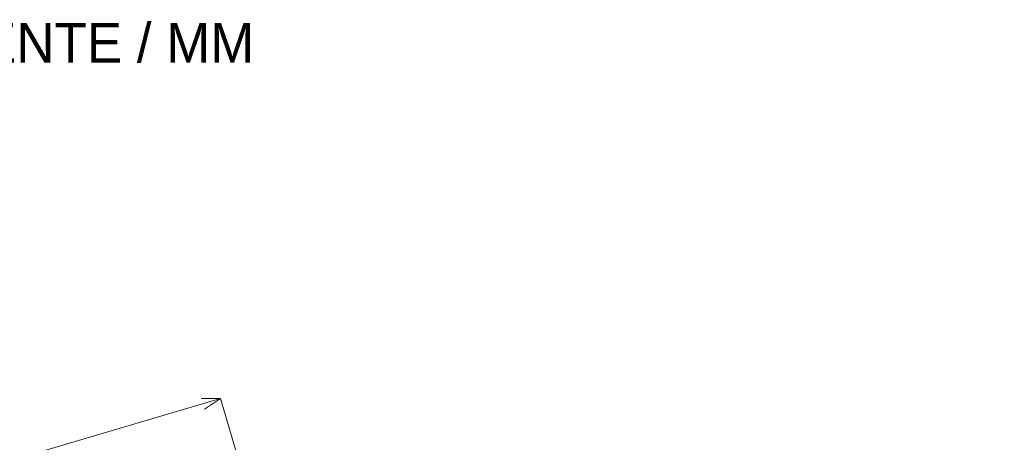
# Model space of a CAD drawing. Header units: millimetres. Extents: x -2233 to 65662, y -50530 to 6847.
# Tile 577 of 656: x 8278 to 16249, y 3429 to 6847. Entities that reach past the tile are written whole.
import ezdxf

# ---------------------------------------------------------------- set-up
doc = ezdxf.new("R2010")
doc.units = ezdxf.units.MM
doc.layers.add('COTAS_P', color=1, linetype='Continuous', lineweight=0)
doc.layers.add('TEXTOS', color=4, linetype='Continuous', lineweight=0)
doc.dimstyles.new('R19_100', dxfattribs={"dimtxt": 250, "dimasz": 150, "dimexe": 150, "dimexo": 80, "dimgap": 100, "dimtad": 1, "dimtih": 1, "dimtoh": 1, "dimdsep": 46, "dimcen": 0.09, "dimadec": 0, "dimazin": 0, "dimtfac": 1, "dimtdec": 4, "dimtofl": 0, "dimtmove": 0, "dimatfit": 3, "dimfxl": 1, "dimtolj": 1, "dimtzin": 0, "dimarcsym": 0})

# ---------------------------------------------------------------- blocks, each defined once
blk = doc.blocks.new('DIM_R32_1')
at = {"layer": 'COTAS_P'}
for p, q in [((796, 1103.4), (9904.9, 3783.4)), ((9904.9, 3783.4), (9748.3, 3784.2)), ((9904.9, 3783.4), (9773.7, 3697.9)), ((10158.9, 2920), (9904.9, 3783.4)), ((796, 1103.4), (927.2, 1188.9)), ((1050, 240), (796, 1103.4)), ((796, 1103.4), (952.6, 1102.6))]:
    blk.add_line(p, q, dxfattribs=at)
blk.add_text('9495 P', height=250, rotation=16.39477, dxfattribs=at).set_placement((5322.2, 2539.3))
blk = doc.blocks.new('DIM_R32_4')
at = {"layer": 'COTAS_P'}
for p, q in [((15248.4, 1279.1), (24311.8, 4109.1)), ((24311.8, 4109.1), (24155.2, 4107.3)), ((24311.8, 4109.1), (24182.1, 4021.4)), ((24580.1, 3250), (24311.8, 4109.1)), ((15248.4, 1279.1), (15378.1, 1366.8)), ((15248.4, 1279.1), (15405, 1280.8)), ((15516.6, 420), (15248.4, 1279.1))]:
    blk.add_line(p, q, dxfattribs=at)
blk.add_text('9495 P', height=250, rotation=17.34062, dxfattribs=at).set_placement((19750.3, 2789.5))

msp = doc.modelspace()

# ---------------------------------------------------------------- texts
at = {"layer": 'TEXTOS'}
msp.add_text('R32 / LATERAL / SECADOR INDEPENDIENTE / MM', height=320, dxfattribs=at).set_placement((0, 6500))

# ---------------------------------------------------------------- dimensions: what is measured, and where the dimension line sits
at = {"layer": 'COTAS_P'}
for p1, p2, picture, middle in [((15516.618, 420), (24580.067, 3250), 'DIM_R32_4', (19780.096, 2694.095)), ((1050, 240), (10158.931, 2920), 'DIM_R32_1', (5350.437, 2443.406))]:
    dim = msp.add_aligned_dim(p1=p1, p2=p2, distance=900, text='<> P', dimstyle='R19_100', dxfattribs=at)
    dim.commit()
    dim.dimension.update_dxf_attribs({"geometry": picture, "text_midpoint": middle})

doc.saveas('drawing.dxf')
